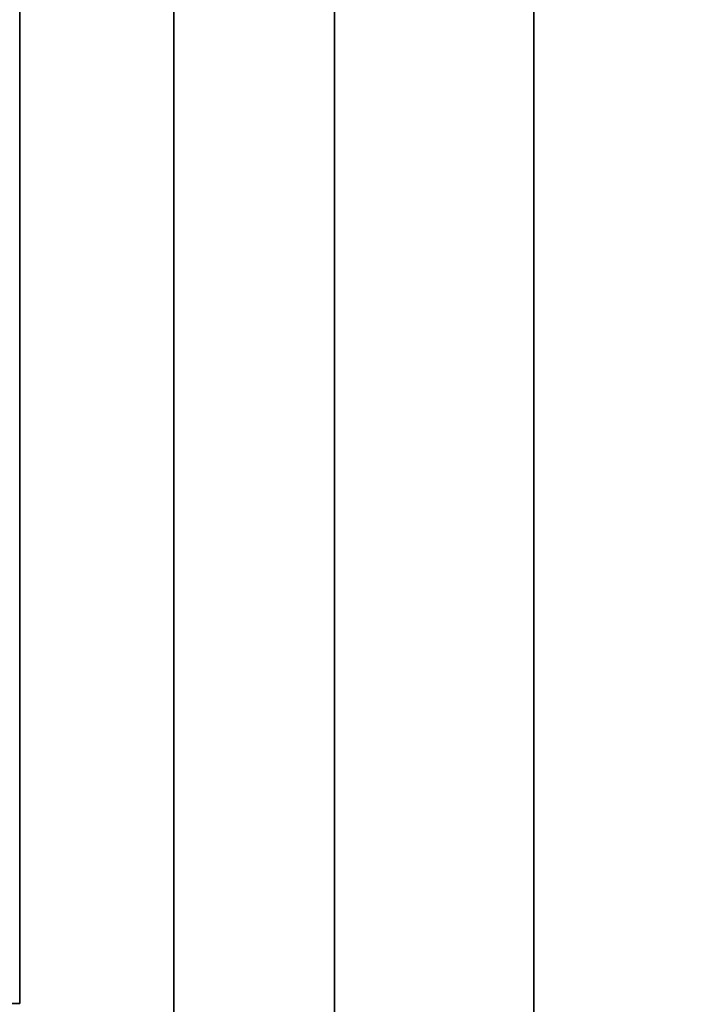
# Model space of a CAD drawing. Extents: x -1299 to -1246.9, y 2743.7 to 2747.9.
# Tile 446 of 656: x -1257.0081 to -1256.9875, y 2747.8413 to 2747.872. Entities that reach past the tile are written whole.
import ezdxf

# ---------------------------------------------------------------- set-up
doc = ezdxf.new("R2010")
doc.units = 0
doc.header["$LTSCALE"] = 150
doc.header["$MEASUREMENT"] = 0
doc.layers.add('3DFACE_BOLT', color=7, linetype='CONTINUOUS')
doc.layers.add('3DFACE_SHAPE', color=7, linetype='CONTINUOUS')

msp = doc.modelspace()

# ---------------------------------------------------------------- linework, layer by layer
at = {"layer": '3DFACE_BOLT', "color": 1}
for points, invisible_edges in [([(-1257.018119, 2747.865136, 0.056417), (-1257.018119, 2747.871824, 0.068), (-1257.008119, 2747.865136, 0.056417)], 14), ([(-1257.008119, 2747.865136, 0.056417), (-1257.018119, 2747.871824, 0.068), (-1257.008119, 2747.871824, 0.068)], 3), ([(-1257.018119, 2747.871824, 0.068), (-1257.018119, 2747.865136, 0.079583), (-1257.008119, 2747.871824, 0.068)], 14), ([(-1257.008119, 2747.871824, 0.068), (-1257.018119, 2747.865136, 0.079583), (-1257.008119, 2747.865136, 0.079583)], 3), ([(-1257.018119, 2747.865136, 0.126417), (-1257.018119, 2747.871824, 0.138), (-1257.008119, 2747.865136, 0.126417)], 14), ([(-1257.008119, 2747.865136, 0.126417), (-1257.018119, 2747.871824, 0.138), (-1257.008119, 2747.871824, 0.138)], 3), ([(-1257.018119, 2747.871824, 0.138), (-1257.018119, 2747.865136, 0.149583), (-1257.008119, 2747.871824, 0.138)], 14), ([(-1257.008119, 2747.871824, 0.138), (-1257.018119, 2747.865136, 0.149583), (-1257.008119, 2747.865136, 0.149583)], 3), ([(-1257.008119, 2747.865136, 0.056417), (-1257.008119, 2747.871824, 0.068), (-1257.008119, 2747.865136, 0.079583)], 12), ([(-1257.008119, 2747.865136, 0.126417), (-1257.008119, 2747.871824, 0.138), (-1257.008119, 2747.865136, 0.149583)], 12), ([(-1257.008119, 2747.866057, 0.065528), (-1257.008119, 2747.866449, 0.068), (-1256.958119, 2747.866057, 0.065528)], 14), ([(-1256.958119, 2747.866057, 0.065528), (-1257.008119, 2747.866449, 0.068), (-1256.958119, 2747.866449, 0.068)], 3), ([(-1257.008119, 2747.866449, 0.068), (-1257.008119, 2747.866057, 0.070472), (-1256.958119, 2747.866449, 0.068)], 14), ([(-1256.958119, 2747.866449, 0.068), (-1257.008119, 2747.866057, 0.070472), (-1256.958119, 2747.866057, 0.070472)], 3), ([(-1257.008119, 2747.866057, 0.070472), (-1257.008119, 2747.866449, 0.068), (-1257.008119, 2747.866057, 0.065528)], 12), ([(-1257.008119, 2747.866057, 0.135528), (-1257.008119, 2747.866449, 0.138), (-1256.958119, 2747.866057, 0.135528)], 14), ([(-1256.958119, 2747.866057, 0.135528), (-1257.008119, 2747.866449, 0.138), (-1256.958119, 2747.866449, 0.138)], 3), ([(-1257.008119, 2747.866449, 0.138), (-1257.008119, 2747.866057, 0.140472), (-1256.958119, 2747.866449, 0.138)], 14), ([(-1256.958119, 2747.866449, 0.138), (-1257.008119, 2747.866057, 0.140472), (-1256.958119, 2747.866057, 0.140472)], 3), ([(-1257.008119, 2747.866057, 0.140472), (-1257.008119, 2747.866449, 0.138), (-1257.008119, 2747.866057, 0.135528)], 12), ([(-1257.008119, 2747.864921, 0.063298), (-1257.008119, 2747.866057, 0.065528), (-1256.958119, 2747.864921, 0.063298)], 14), ([(-1256.958119, 2747.864921, 0.063298), (-1257.008119, 2747.866057, 0.065528), (-1256.958119, 2747.866057, 0.065528)], 3), ([(-1257.008119, 2747.866057, 0.070472), (-1257.008119, 2747.864921, 0.072702), (-1256.958119, 2747.866057, 0.070472)], 14), ([(-1256.958119, 2747.866057, 0.070472), (-1257.008119, 2747.864921, 0.072702), (-1256.958119, 2747.864921, 0.072702)], 3), ([(-1257.008119, 2747.864921, 0.072702), (-1257.008119, 2747.866057, 0.070472), (-1257.008119, 2747.864921, 0.063298)], 14), ([(-1257.008119, 2747.864921, 0.063298), (-1257.008119, 2747.866057, 0.070472), (-1257.008119, 2747.866057, 0.065528)], 3), ([(-1257.008119, 2747.864921, 0.133298), (-1257.008119, 2747.866057, 0.135528), (-1256.958119, 2747.864921, 0.133298)], 14), ([(-1256.958119, 2747.864921, 0.133298), (-1257.008119, 2747.866057, 0.135528), (-1256.958119, 2747.866057, 0.135528)], 3), ([(-1257.008119, 2747.866057, 0.140472), (-1257.008119, 2747.864921, 0.142702), (-1256.958119, 2747.866057, 0.140472)], 14), ([(-1256.958119, 2747.866057, 0.140472), (-1257.008119, 2747.864921, 0.142702), (-1256.958119, 2747.864921, 0.142702)], 3), ([(-1257.008119, 2747.864921, 0.142702), (-1257.008119, 2747.866057, 0.140472), (-1257.008119, 2747.864921, 0.133298)], 14), ([(-1257.008119, 2747.864921, 0.133298), (-1257.008119, 2747.866057, 0.140472), (-1257.008119, 2747.866057, 0.135528)], 3), ([(-1257.018119, 2747.851761, 0.056417), (-1257.018119, 2747.865136, 0.056417), (-1257.008119, 2747.851761, 0.056417)], 14), ([(-1257.008119, 2747.851761, 0.056417), (-1257.018119, 2747.865136, 0.056417), (-1257.008119, 2747.865136, 0.056417)], 3), ([(-1257.018119, 2747.865136, 0.079583), (-1257.018119, 2747.851761, 0.079583), (-1257.008119, 2747.865136, 0.079583)], 14), ([(-1257.008119, 2747.865136, 0.079583), (-1257.018119, 2747.851761, 0.079583), (-1257.008119, 2747.851761, 0.079583)], 3), ([(-1257.018119, 2747.851761, 0.126417), (-1257.018119, 2747.865136, 0.126417), (-1257.008119, 2747.851761, 0.126417)], 14), ([(-1257.008119, 2747.851761, 0.126417), (-1257.018119, 2747.865136, 0.126417), (-1257.008119, 2747.865136, 0.126417)], 3), ([(-1257.018119, 2747.865136, 0.149583), (-1257.018119, 2747.851761, 0.149583), (-1257.008119, 2747.865136, 0.149583)], 14), ([(-1257.008119, 2747.865136, 0.149583), (-1257.018119, 2747.851761, 0.149583), (-1257.008119, 2747.851761, 0.149583)], 3), ([(-1257.008119, 2747.851761, 0.056417), (-1257.008119, 2747.865136, 0.056417), (-1257.008119, 2747.851761, 0.079583)], 14), ([(-1257.008119, 2747.851761, 0.079583), (-1257.008119, 2747.865136, 0.056417), (-1257.008119, 2747.865136, 0.079583)], 3), ([(-1257.008119, 2747.851761, 0.126417), (-1257.008119, 2747.865136, 0.126417), (-1257.008119, 2747.851761, 0.149583)], 14), ([(-1257.008119, 2747.851761, 0.149583), (-1257.008119, 2747.865136, 0.126417), (-1257.008119, 2747.865136, 0.149583)], 3), ([(-1257.008119, 2747.863151, 0.061528), (-1257.008119, 2747.864921, 0.063298), (-1256.958119, 2747.863151, 0.061528)], 14), ([(-1256.958119, 2747.863151, 0.061528), (-1257.008119, 2747.864921, 0.063298), (-1256.958119, 2747.864921, 0.063298)], 3), ([(-1257.008119, 2747.864921, 0.072702), (-1257.008119, 2747.863151, 0.074472), (-1256.958119, 2747.864921, 0.072702)], 14), ([(-1256.958119, 2747.864921, 0.072702), (-1257.008119, 2747.863151, 0.074472), (-1256.958119, 2747.863151, 0.074472)], 3), ([(-1257.008119, 2747.863151, 0.074472), (-1257.008119, 2747.864921, 0.072702), (-1257.008119, 2747.863151, 0.061528)], 14), ([(-1257.008119, 2747.863151, 0.061528), (-1257.008119, 2747.864921, 0.072702), (-1257.008119, 2747.864921, 0.063298)], 3), ([(-1257.008119, 2747.863151, 0.131528), (-1257.008119, 2747.864921, 0.133298), (-1256.958119, 2747.863151, 0.131528)], 14), ([(-1256.958119, 2747.863151, 0.131528), (-1257.008119, 2747.864921, 0.133298), (-1256.958119, 2747.864921, 0.133298)], 3), ([(-1257.008119, 2747.864921, 0.142702), (-1257.008119, 2747.863151, 0.144472), (-1256.958119, 2747.864921, 0.142702)], 14), ([(-1256.958119, 2747.864921, 0.142702), (-1257.008119, 2747.863151, 0.144472), (-1256.958119, 2747.863151, 0.144472)], 3), ([(-1257.008119, 2747.863151, 0.144472), (-1257.008119, 2747.864921, 0.142702), (-1257.008119, 2747.863151, 0.131528)], 14), ([(-1257.008119, 2747.863151, 0.131528), (-1257.008119, 2747.864921, 0.142702), (-1257.008119, 2747.864921, 0.133298)], 3), ([(-1257.008119, 2747.860921, 0.060392), (-1257.008119, 2747.863151, 0.061528), (-1256.958119, 2747.860921, 0.060392)], 14), ([(-1256.958119, 2747.860921, 0.060392), (-1257.008119, 2747.863151, 0.061528), (-1256.958119, 2747.863151, 0.061528)], 3), ([(-1257.008119, 2747.863151, 0.074472), (-1257.008119, 2747.860921, 0.075608), (-1256.958119, 2747.863151, 0.074472)], 14), ([(-1256.958119, 2747.863151, 0.074472), (-1257.008119, 2747.860921, 0.075608), (-1256.958119, 2747.860921, 0.075608)], 3), ([(-1257.008119, 2747.860921, 0.075608), (-1257.008119, 2747.863151, 0.074472), (-1257.008119, 2747.860921, 0.060392)], 14), ([(-1257.008119, 2747.860921, 0.060392), (-1257.008119, 2747.863151, 0.074472), (-1257.008119, 2747.863151, 0.061528)], 3), ([(-1257.008119, 2747.860921, 0.130392), (-1257.008119, 2747.863151, 0.131528), (-1256.958119, 2747.860921, 0.130392)], 14), ([(-1256.958119, 2747.860921, 0.130392), (-1257.008119, 2747.863151, 0.131528), (-1256.958119, 2747.863151, 0.131528)], 3), ([(-1257.008119, 2747.863151, 0.144472), (-1257.008119, 2747.860921, 0.145608), (-1256.958119, 2747.863151, 0.144472)], 14), ([(-1256.958119, 2747.863151, 0.144472), (-1257.008119, 2747.860921, 0.145608), (-1256.958119, 2747.860921, 0.145608)], 3), ([(-1257.008119, 2747.860921, 0.145608), (-1257.008119, 2747.863151, 0.144472), (-1257.008119, 2747.860921, 0.130392)], 14), ([(-1257.008119, 2747.860921, 0.130392), (-1257.008119, 2747.863151, 0.144472), (-1257.008119, 2747.863151, 0.131528)], 3), ([(-1257.008119, 2747.858449, 0.06), (-1257.008119, 2747.860921, 0.060392), (-1256.958119, 2747.858449, 0.06)], 14), ([(-1256.958119, 2747.858449, 0.06), (-1257.008119, 2747.860921, 0.060392), (-1256.958119, 2747.860921, 0.060392)], 3), ([(-1257.008119, 2747.860921, 0.075608), (-1257.008119, 2747.858449, 0.076), (-1256.958119, 2747.860921, 0.075608)], 14), ([(-1256.958119, 2747.860921, 0.075608), (-1257.008119, 2747.858449, 0.076), (-1256.958119, 2747.858449, 0.076)], 3), ([(-1257.008119, 2747.858449, 0.076), (-1257.008119, 2747.860921, 0.075608), (-1257.008119, 2747.858449, 0.06)], 14), ([(-1257.008119, 2747.858449, 0.06), (-1257.008119, 2747.860921, 0.075608), (-1257.008119, 2747.860921, 0.060392)], 3), ([(-1257.008119, 2747.858449, 0.13), (-1257.008119, 2747.860921, 0.130392), (-1256.958119, 2747.858449, 0.13)], 14), ([(-1256.958119, 2747.858449, 0.13), (-1257.008119, 2747.860921, 0.130392), (-1256.958119, 2747.860921, 0.130392)], 3), ([(-1257.008119, 2747.860921, 0.145608), (-1257.008119, 2747.858449, 0.146), (-1256.958119, 2747.860921, 0.145608)], 14), ([(-1256.958119, 2747.860921, 0.145608), (-1257.008119, 2747.858449, 0.146), (-1256.958119, 2747.858449, 0.146)], 3), ([(-1257.008119, 2747.858449, 0.146), (-1257.008119, 2747.860921, 0.145608), (-1257.008119, 2747.858449, 0.13)], 14), ([(-1257.008119, 2747.858449, 0.13), (-1257.008119, 2747.860921, 0.145608), (-1257.008119, 2747.860921, 0.130392)], 3), ([(-1257.008119, 2747.855976, 0.060392), (-1257.008119, 2747.858449, 0.06), (-1256.958119, 2747.855976, 0.060392)], 14), ([(-1256.958119, 2747.855976, 0.060392), (-1257.008119, 2747.858449, 0.06), (-1256.958119, 2747.858449, 0.06)], 3), ([(-1257.008119, 2747.858449, 0.076), (-1257.008119, 2747.855976, 0.075608), (-1256.958119, 2747.858449, 0.076)], 14), ([(-1256.958119, 2747.858449, 0.076), (-1257.008119, 2747.855976, 0.075608), (-1256.958119, 2747.855976, 0.075608)], 3), ([(-1257.008119, 2747.855976, 0.075608), (-1257.008119, 2747.858449, 0.076), (-1257.008119, 2747.855976, 0.060392)], 14), ([(-1257.008119, 2747.855976, 0.060392), (-1257.008119, 2747.858449, 0.076), (-1257.008119, 2747.858449, 0.06)], 3), ([(-1257.008119, 2747.855976, 0.130392), (-1257.008119, 2747.858449, 0.13), (-1256.958119, 2747.855976, 0.130392)], 14), ([(-1256.958119, 2747.855976, 0.130392), (-1257.008119, 2747.858449, 0.13), (-1256.958119, 2747.858449, 0.13)], 3), ([(-1257.008119, 2747.858449, 0.146), (-1257.008119, 2747.855976, 0.145608), (-1256.958119, 2747.858449, 0.146)], 14), ([(-1256.958119, 2747.858449, 0.146), (-1257.008119, 2747.855976, 0.145608), (-1256.958119, 2747.855976, 0.145608)], 3), ([(-1257.008119, 2747.855976, 0.145608), (-1257.008119, 2747.858449, 0.146), (-1257.008119, 2747.855976, 0.130392)], 14), ([(-1257.008119, 2747.855976, 0.130392), (-1257.008119, 2747.858449, 0.146), (-1257.008119, 2747.858449, 0.13)], 3), ([(-1257.008119, 2747.853746, 0.061528), (-1257.008119, 2747.855976, 0.060392), (-1256.958119, 2747.853746, 0.061528)], 14), ([(-1256.958119, 2747.853746, 0.061528), (-1257.008119, 2747.855976, 0.060392), (-1256.958119, 2747.855976, 0.060392)], 3), ([(-1257.008119, 2747.855976, 0.075608), (-1257.008119, 2747.853746, 0.074472), (-1256.958119, 2747.855976, 0.075608)], 14), ([(-1256.958119, 2747.855976, 0.075608), (-1257.008119, 2747.853746, 0.074472), (-1256.958119, 2747.853746, 0.074472)], 3), ([(-1257.008119, 2747.853746, 0.074472), (-1257.008119, 2747.855976, 0.075608), (-1257.008119, 2747.853746, 0.061528)], 14), ([(-1257.008119, 2747.853746, 0.061528), (-1257.008119, 2747.855976, 0.075608), (-1257.008119, 2747.855976, 0.060392)], 3), ([(-1257.008119, 2747.853746, 0.131528), (-1257.008119, 2747.855976, 0.130392), (-1256.958119, 2747.853746, 0.131528)], 14), ([(-1256.958119, 2747.853746, 0.131528), (-1257.008119, 2747.855976, 0.130392), (-1256.958119, 2747.855976, 0.130392)], 3), ([(-1257.008119, 2747.855976, 0.145608), (-1257.008119, 2747.853746, 0.144472), (-1256.958119, 2747.855976, 0.145608)], 14), ([(-1256.958119, 2747.855976, 0.145608), (-1257.008119, 2747.853746, 0.144472), (-1256.958119, 2747.853746, 0.144472)], 3), ([(-1257.008119, 2747.853746, 0.144472), (-1257.008119, 2747.855976, 0.145608), (-1257.008119, 2747.853746, 0.131528)], 14), ([(-1257.008119, 2747.853746, 0.131528), (-1257.008119, 2747.855976, 0.145608), (-1257.008119, 2747.855976, 0.130392)], 3), ([(-1257.008119, 2747.851976, 0.063298), (-1257.008119, 2747.853746, 0.061528), (-1256.958119, 2747.851976, 0.063298)], 14), ([(-1256.958119, 2747.851976, 0.063298), (-1257.008119, 2747.853746, 0.061528), (-1256.958119, 2747.853746, 0.061528)], 3), ([(-1257.008119, 2747.853746, 0.074472), (-1257.008119, 2747.851976, 0.072702), (-1256.958119, 2747.853746, 0.074472)], 14), ([(-1256.958119, 2747.853746, 0.074472), (-1257.008119, 2747.851976, 0.072702), (-1256.958119, 2747.851976, 0.072702)], 3), ([(-1257.008119, 2747.851976, 0.072702), (-1257.008119, 2747.853746, 0.074472), (-1257.008119, 2747.851976, 0.063298)], 14), ([(-1257.008119, 2747.851976, 0.063298), (-1257.008119, 2747.853746, 0.074472), (-1257.008119, 2747.853746, 0.061528)], 3), ([(-1257.008119, 2747.851976, 0.133298), (-1257.008119, 2747.853746, 0.131528), (-1256.958119, 2747.851976, 0.133298)], 14), ([(-1256.958119, 2747.851976, 0.133298), (-1257.008119, 2747.853746, 0.131528), (-1256.958119, 2747.853746, 0.131528)], 3), ([(-1257.008119, 2747.853746, 0.144472), (-1257.008119, 2747.851976, 0.142702), (-1256.958119, 2747.853746, 0.144472)], 14), ([(-1256.958119, 2747.853746, 0.144472), (-1257.008119, 2747.851976, 0.142702), (-1256.958119, 2747.851976, 0.142702)], 3), ([(-1257.008119, 2747.851976, 0.142702), (-1257.008119, 2747.853746, 0.144472), (-1257.008119, 2747.851976, 0.133298)], 14), ([(-1257.008119, 2747.851976, 0.133298), (-1257.008119, 2747.853746, 0.144472), (-1257.008119, 2747.853746, 0.131528)], 3), ([(-1257.008119, 2747.85084, 0.065528), (-1257.008119, 2747.851976, 0.063298), (-1256.958119, 2747.85084, 0.065528)], 14), ([(-1256.958119, 2747.85084, 0.065528), (-1257.008119, 2747.851976, 0.063298), (-1256.958119, 2747.851976, 0.063298)], 3), ([(-1257.008119, 2747.851976, 0.072702), (-1257.008119, 2747.85084, 0.070472), (-1256.958119, 2747.851976, 0.072702)], 14), ([(-1256.958119, 2747.851976, 0.072702), (-1257.008119, 2747.85084, 0.070472), (-1256.958119, 2747.85084, 0.070472)], 3), ([(-1257.008119, 2747.85084, 0.070472), (-1257.008119, 2747.851976, 0.072702), (-1257.008119, 2747.85084, 0.065528)], 14), ([(-1257.008119, 2747.85084, 0.065528), (-1257.008119, 2747.851976, 0.072702), (-1257.008119, 2747.851976, 0.063298)], 3), ([(-1257.008119, 2747.85084, 0.135528), (-1257.008119, 2747.851976, 0.133298), (-1256.958119, 2747.85084, 0.135528)], 14), ([(-1256.958119, 2747.85084, 0.135528), (-1257.008119, 2747.851976, 0.133298), (-1256.958119, 2747.851976, 0.133298)], 3), ([(-1257.008119, 2747.851976, 0.142702), (-1257.008119, 2747.85084, 0.140472), (-1256.958119, 2747.851976, 0.142702)], 14), ([(-1256.958119, 2747.851976, 0.142702), (-1257.008119, 2747.85084, 0.140472), (-1256.958119, 2747.85084, 0.140472)], 3), ([(-1257.008119, 2747.85084, 0.140472), (-1257.008119, 2747.851976, 0.142702), (-1257.008119, 2747.85084, 0.135528)], 14), ([(-1257.008119, 2747.85084, 0.135528), (-1257.008119, 2747.851976, 0.142702), (-1257.008119, 2747.851976, 0.133298)], 3), ([(-1257.008119, 2747.845074, 0.068), (-1257.018119, 2747.851761, 0.056417), (-1257.008119, 2747.851761, 0.056417)], 3), ([(-1257.018119, 2747.851761, 0.079583), (-1257.018119, 2747.845074, 0.068), (-1257.008119, 2747.851761, 0.079583)], 14), ([(-1257.008119, 2747.851761, 0.079583), (-1257.018119, 2747.845074, 0.068), (-1257.008119, 2747.845074, 0.068)], 3), ([(-1257.008119, 2747.845074, 0.138), (-1257.018119, 2747.851761, 0.126417), (-1257.008119, 2747.851761, 0.126417)], 3), ([(-1257.018119, 2747.851761, 0.149583), (-1257.018119, 2747.845074, 0.138), (-1257.008119, 2747.851761, 0.149583)], 14), ([(-1257.008119, 2747.851761, 0.149583), (-1257.018119, 2747.845074, 0.138), (-1257.008119, 2747.845074, 0.138)], 3), ([(-1257.008119, 2747.845074, 0.068), (-1257.008119, 2747.851761, 0.056417), (-1257.008119, 2747.851761, 0.079583)], 2), ([(-1257.008119, 2747.845074, 0.138), (-1257.008119, 2747.851761, 0.126417), (-1257.008119, 2747.851761, 0.149583)], 2), ([(-1257.008119, 2747.850449, 0.068), (-1257.008119, 2747.85084, 0.065528), (-1256.958119, 2747.850449, 0.068)], 14), ([(-1256.958119, 2747.850449, 0.068), (-1257.008119, 2747.85084, 0.065528), (-1256.958119, 2747.85084, 0.065528)], 3), ([(-1257.008119, 2747.85084, 0.070472), (-1257.008119, 2747.850449, 0.068), (-1256.958119, 2747.85084, 0.070472)], 14), ([(-1256.958119, 2747.85084, 0.070472), (-1257.008119, 2747.850449, 0.068), (-1256.958119, 2747.850449, 0.068)], 3), ([(-1257.008119, 2747.850449, 0.068), (-1257.008119, 2747.85084, 0.070472), (-1257.008119, 2747.85084, 0.065528)], 2), ([(-1257.008119, 2747.850449, 0.138), (-1257.008119, 2747.85084, 0.135528), (-1256.958119, 2747.850449, 0.138)], 14), ([(-1256.958119, 2747.850449, 0.138), (-1257.008119, 2747.85084, 0.135528), (-1256.958119, 2747.85084, 0.135528)], 3), ([(-1257.008119, 2747.85084, 0.140472), (-1257.008119, 2747.850449, 0.138), (-1256.958119, 2747.85084, 0.140472)], 14), ([(-1256.958119, 2747.85084, 0.140472), (-1257.008119, 2747.850449, 0.138), (-1256.958119, 2747.850449, 0.138)], 3), ([(-1257.008119, 2747.850449, 0.138), (-1257.008119, 2747.85084, 0.140472), (-1257.008119, 2747.85084, 0.135528)], 2)]:
    msp.add_3dface(points, dxfattribs=dict(at, invisible_edges=invisible_edges))
at = {"layer": '3DFACE_SHAPE', "color": 13}
for points, invisible_edges in [([(-1257.008119, 2747.858449, 0.033), (-1257.008119, 2747.864459, 0.06199), (-1257.008119, 2747.887549, 0.033)], 15), ([(-1257.008119, 2747.864459, 0.06199), (-1257.008119, 2747.866949, 0.068), (-1257.008119, 2747.887549, 0.033)], 14), ([(-1257.008119, 2747.887549, 0.033), (-1257.008119, 2747.866949, 0.068), (-1257.008119, 2747.864459, 0.07401)], 13), ([(-1257.008119, 2747.864459, 0.07401), (-1257.008119, 2747.866949, 0.138), (-1257.008119, 2747.887549, 0.033)], 15), ([(-1257.008119, 2747.866949, 0.138), (-1257.008119, 2747.887549, 0.173), (-1257.008119, 2747.887549, 0.033)], 13), ([(-1257.008119, 2747.866949, 0.138), (-1257.008119, 2747.864459, 0.14401), (-1257.008119, 2747.887549, 0.173)], 14), ([(-1257.008119, 2747.887549, 0.173), (-1257.008119, 2747.864459, 0.14401), (-1257.008119, 2747.841349, 0.173)], 3), ([(-1257.003319, 2747.836549, 0.033), (-1257.008119, 2747.858449, 0.033), (-1257.003319, 2747.887549, 0.033)], 3), ([(-1257.008119, 2747.858449, 0.033), (-1257.008119, 2747.887549, 0.033), (-1257.003319, 2747.887549, 0.033)], 12), ([(-1257.008119, 2747.887549, 0.173), (-1257.008119, 2747.841349, 0.173), (-1257.003319, 2747.887549, 0.173)], 2), ([(-1257.003319, 2747.887549, 0.173), (-1257.008119, 2747.841349, 0.173), (-1257.003319, 2747.836549, 0.173)], 3), ([(-1257.003319, 2747.866949, 0.068), (-1257.003319, 2747.864459, 0.06199), (-1257.003319, 2747.887549, 0.068)], 14), ([(-1257.003319, 2747.864459, 0.06199), (-1257.003319, 2747.858449, 0.0595), (-1257.003319, 2747.887549, 0.068)], 14), ([(-1257.003319, 2747.887549, 0.068), (-1257.003319, 2747.858449, 0.0595), (-1257.003319, 2747.887549, 0.033)], 15), ([(-1257.003319, 2747.858449, 0.0595), (-1257.003319, 2747.852438, 0.06199), (-1257.003319, 2747.887549, 0.033)], 14), ([(-1257.003319, 2747.887549, 0.033), (-1257.003319, 2747.852438, 0.06199), (-1257.003319, 2747.836549, 0.033)], 3), ([(-1257.003319, 2747.836549, 0.173), (-1257.003319, 2747.864459, 0.14401), (-1257.003319, 2747.887549, 0.173)], 3), ([(-1257.003319, 2747.864459, 0.14401), (-1257.003319, 2747.887549, 0.138), (-1257.003319, 2747.887549, 0.173)], 13), ([(-1257.003319, 2747.864459, 0.14401), (-1257.003319, 2747.866949, 0.138), (-1257.003319, 2747.887549, 0.138)], 14), ([(-1257.003319, 2747.866949, 0.068), (-1257.003319, 2747.887549, 0.068), (-1257.003319, 2747.864459, 0.13199)], 15), ([(-1257.003319, 2747.864459, 0.13199), (-1257.003319, 2747.887549, 0.068), (-1257.003319, 2747.866949, 0.138)], 3), ([(-1257.003319, 2747.887549, 0.068), (-1257.003319, 2747.887549, 0.138), (-1257.003319, 2747.866949, 0.138)], 14), ([(-1257.046219, 2747.884449, 0.206), (-1257.046219, 2746.946449, 0.206), (-1256.944219, 2747.884449, 0.206)], 2), ([(-1257.046219, 2746.946449, 0.206), (-1256.944219, 2746.946449, 0.206), (-1256.944219, 2747.884449, 0.206)], 12), ([(-1256.998319, 2747.884449, 0.198), (-1256.998319, 2746.946449, 0.198), (-1257.046219, 2747.884449, 0.198)], 2), ([(-1256.998319, 2746.946449, 0.198), (-1257.046219, 2746.946449, 0.198), (-1257.046219, 2747.884449, 0.198)], 12), ([(-1257.046219, 2747.884449, 0.008), (-1257.046219, 2746.946449, 0.008), (-1256.998319, 2747.884449, 0.008)], 2), ([(-1257.046219, 2746.946449, 0.008), (-1256.998319, 2746.946449, 0.008), (-1256.998319, 2747.884449, 0.008)], 12), ([(-1256.944219, 2747.884449), (-1256.944219, 2746.946449), (-1257.046219, 2747.884449)], 2), ([(-1256.944219, 2746.946449), (-1257.046219, 2746.946449), (-1257.046219, 2747.884449)], 12), ([(-1256.998319, 2747.866949, 0.138), (-1256.998319, 2747.864459, 0.14401), (-1256.998319, 2747.884449, 0.138)], 14), ([(-1256.998319, 2747.884449, 0.138), (-1256.998319, 2747.864459, 0.14401), (-1256.998319, 2747.884449, 0.198)], 15), ([(-1256.998319, 2747.864459, 0.14401), (-1256.998319, 2747.858449, 0.1465), (-1256.998319, 2747.884449, 0.198)], 14), ([(-1256.998319, 2747.884449, 0.198), (-1256.998319, 2747.858449, 0.1465), (-1256.998319, 2747.808449, 0.1465)], 15), ([(-1256.998319, 2746.966449, 0.1465), (-1256.998319, 2747.884449, 0.198), (-1256.998319, 2747.808449, 0.1465)], 15), ([(-1256.998319, 2747.884449, 0.198), (-1256.998319, 2746.966449, 0.1465), (-1256.998319, 2746.946449, 0.198)], 3), ([(-1256.998319, 2747.808449, 0.0595), (-1256.998319, 2747.884449, 0.008), (-1256.998319, 2746.946449, 0.008)], 13), ([(-1256.998319, 2747.858449, 0.0595), (-1256.998319, 2747.884449, 0.008), (-1256.998319, 2747.808449, 0.0595)], 15), ([(-1256.998319, 2747.858449, 0.0595), (-1256.998319, 2747.864459, 0.06199), (-1256.998319, 2747.884449, 0.008)], 14), ([(-1256.998319, 2747.884449, 0.008), (-1256.998319, 2747.864459, 0.06199), (-1256.998319, 2747.884449, 0.068)], 3), ([(-1256.998319, 2747.864459, 0.06199), (-1256.998319, 2747.866949, 0.068), (-1256.998319, 2747.884449, 0.068)], 14), ([(-1256.998319, 2747.866949, 0.138), (-1256.998319, 2747.884449, 0.138), (-1256.998319, 2747.864459, 0.07401)], 15), ([(-1256.998319, 2747.864459, 0.07401), (-1256.998319, 2747.884449, 0.138), (-1256.998319, 2747.866949, 0.068)], 3), ([(-1256.998319, 2747.884449, 0.138), (-1256.998319, 2747.884449, 0.068), (-1256.998319, 2747.866949, 0.068)], 14), ([(-1256.992119, 2747.858449, 0.198), (-1256.992119, 2747.864459, 0.14401), (-1256.992119, 2747.884449, 0.198)], 15), ([(-1256.992119, 2747.864459, 0.14401), (-1256.992119, 2747.866949, 0.138), (-1256.992119, 2747.884449, 0.198)], 14), ([(-1256.992119, 2747.884449, 0.198), (-1256.992119, 2747.866949, 0.138), (-1256.992119, 2747.884449, 0.008)], 3), ([(-1256.992119, 2747.866949, 0.138), (-1256.992119, 2747.864459, 0.13199), (-1256.992119, 2747.884449, 0.008)], 14), ([(-1256.992119, 2747.866949, 0.068), (-1256.992119, 2747.884449, 0.008), (-1256.992119, 2747.864459, 0.13199)], 15), ([(-1256.992119, 2747.866949, 0.068), (-1256.992119, 2747.864459, 0.06199), (-1256.992119, 2747.884449, 0.008)], 14), ([(-1256.992119, 2747.864459, 0.06199), (-1256.992119, 2747.858449, 0.0595), (-1256.992119, 2747.884449, 0.008)], 14), ([(-1256.992119, 2747.808449, 0.0595), (-1256.992119, 2747.884449, 0.008), (-1256.992119, 2747.858449, 0.0595)], 15), ([(-1256.992119, 2747.808449, 0.0595), (-1256.992119, 2746.966449, 0.0595), (-1256.992119, 2747.884449, 0.008)], 15), ([(-1256.992119, 2746.966449, 0.0595), (-1256.992119, 2746.946449, 0.008), (-1256.992119, 2747.884449, 0.008)], 13), ([(-1256.992119, 2747.884449, 0.008), (-1256.992119, 2746.946449, 0.008), (-1256.944219, 2747.884449, 0.008)], 2), ([(-1256.992119, 2746.946449, 0.008), (-1256.944219, 2746.946449, 0.008), (-1256.944219, 2747.884449, 0.008)], 12), ([(-1256.992119, 2747.884449, 0.198), (-1256.944219, 2747.884449, 0.198), (-1256.992119, 2747.858449, 0.198)], 2), ([(-1256.944219, 2747.884449, 0.198), (-1256.944219, 2746.946449, 0.198), (-1256.992119, 2747.858449, 0.198)], 14), ([(-1257.008119, 2747.864459, 0.13199), (-1257.008119, 2747.866949, 0.138), (-1257.008119, 2747.864459, 0.07401)], 14), ([(-1257.008119, 2747.864459, 0.06199), (-1257.003319, 2747.864459, 0.06199), (-1257.008119, 2747.866949, 0.068)], 3), ([(-1257.003319, 2747.864459, 0.06199), (-1257.003319, 2747.866949, 0.068), (-1257.008119, 2747.866949, 0.068)], 14), ([(-1257.008119, 2747.866949, 0.068), (-1257.003319, 2747.866949, 0.068), (-1257.008119, 2747.864459, 0.07401)], 3), ([(-1257.003319, 2747.866949, 0.068), (-1257.003319, 2747.864459, 0.07401), (-1257.008119, 2747.864459, 0.07401)], 14), ([(-1257.008119, 2747.864459, 0.13199), (-1257.003319, 2747.864459, 0.13199), (-1257.008119, 2747.866949, 0.138)], 3), ([(-1257.003319, 2747.864459, 0.13199), (-1257.003319, 2747.866949, 0.138), (-1257.008119, 2747.866949, 0.138)], 14), ([(-1257.008119, 2747.866949, 0.138), (-1257.003319, 2747.866949, 0.138), (-1257.008119, 2747.864459, 0.14401)], 3), ([(-1257.003319, 2747.866949, 0.138), (-1257.003319, 2747.864459, 0.14401), (-1257.008119, 2747.864459, 0.14401)], 14), ([(-1257.003319, 2747.864459, 0.07401), (-1257.003319, 2747.866949, 0.068), (-1257.003319, 2747.864459, 0.13199)], 14), ([(-1256.998319, 2747.866949, 0.068), (-1256.992119, 2747.866949, 0.068), (-1256.998319, 2747.864459, 0.07401)], 3), ([(-1256.992119, 2747.866949, 0.068), (-1256.992119, 2747.864459, 0.07401), (-1256.998319, 2747.864459, 0.07401)], 14), ([(-1256.998319, 2747.864459, 0.06199), (-1256.992119, 2747.864459, 0.06199), (-1256.998319, 2747.866949, 0.068)], 3), ([(-1256.992119, 2747.864459, 0.06199), (-1256.992119, 2747.866949, 0.068), (-1256.998319, 2747.866949, 0.068)], 14), ([(-1256.998319, 2747.866949, 0.138), (-1256.992119, 2747.866949, 0.138), (-1256.998319, 2747.864459, 0.14401)], 3), ([(-1256.992119, 2747.866949, 0.138), (-1256.992119, 2747.864459, 0.14401), (-1256.998319, 2747.864459, 0.14401)], 14), ([(-1256.998319, 2747.864459, 0.13199), (-1256.992119, 2747.864459, 0.13199), (-1256.998319, 2747.866949, 0.138)], 3), ([(-1256.992119, 2747.864459, 0.13199), (-1256.992119, 2747.866949, 0.138), (-1256.998319, 2747.866949, 0.138)], 14), ([(-1256.998319, 2747.864459, 0.13199), (-1256.998319, 2747.866949, 0.138), (-1256.998319, 2747.864459, 0.07401)], 14), ([(-1256.992119, 2747.864459, 0.07401), (-1256.992119, 2747.866949, 0.068), (-1256.992119, 2747.858449, 0.1295)], 14), ([(-1256.992119, 2747.858449, 0.1295), (-1256.992119, 2747.866949, 0.068), (-1256.992119, 2747.864459, 0.13199)], 15), ([(-1257.008119, 2747.858449, 0.0595), (-1257.008119, 2747.864459, 0.06199), (-1257.008119, 2747.858449, 0.033)], 14), ([(-1257.008119, 2747.864459, 0.14401), (-1257.008119, 2747.858449, 0.1465), (-1257.008119, 2747.841349, 0.173)], 14), ([(-1257.008119, 2747.858449, 0.1295), (-1257.008119, 2747.864459, 0.13199), (-1257.008119, 2747.858449, 0.0765)], 14), ([(-1257.008119, 2747.858449, 0.0765), (-1257.008119, 2747.864459, 0.13199), (-1257.008119, 2747.864459, 0.07401)], 3), ([(-1257.008119, 2747.864459, 0.07401), (-1257.003319, 2747.864459, 0.07401), (-1257.008119, 2747.858449, 0.0765)], 3), ([(-1257.003319, 2747.864459, 0.07401), (-1257.003319, 2747.858449, 0.0765), (-1257.008119, 2747.858449, 0.0765)], 14), ([(-1257.008119, 2747.858449, 0.0595), (-1257.003319, 2747.858449, 0.0595), (-1257.008119, 2747.864459, 0.06199)], 3), ([(-1257.003319, 2747.858449, 0.0595), (-1257.003319, 2747.864459, 0.06199), (-1257.008119, 2747.864459, 0.06199)], 14), ([(-1257.008119, 2747.864459, 0.14401), (-1257.003319, 2747.864459, 0.14401), (-1257.008119, 2747.858449, 0.1465)], 3), ([(-1257.003319, 2747.864459, 0.14401), (-1257.003319, 2747.858449, 0.1465), (-1257.008119, 2747.858449, 0.1465)], 14), ([(-1257.008119, 2747.858449, 0.1295), (-1257.003319, 2747.858449, 0.1295), (-1257.008119, 2747.864459, 0.13199)], 3), ([(-1257.003319, 2747.858449, 0.1295), (-1257.003319, 2747.864459, 0.13199), (-1257.008119, 2747.864459, 0.13199)], 14), ([(-1257.003319, 2747.858449, 0.1465), (-1257.003319, 2747.864459, 0.14401), (-1257.003319, 2747.836549, 0.173)], 14), ([(-1257.003319, 2747.864459, 0.13199), (-1257.003319, 2747.858449, 0.1295), (-1257.003319, 2747.864459, 0.07401)], 14), ([(-1257.003319, 2747.858449, 0.1295), (-1257.003319, 2747.858449, 0.0765), (-1257.003319, 2747.864459, 0.07401)], 13), ([(-1256.998319, 2747.864459, 0.07401), (-1256.992119, 2747.864459, 0.07401), (-1256.998319, 2747.858449, 0.0765)], 3), ([(-1256.992119, 2747.864459, 0.07401), (-1256.992119, 2747.858449, 0.0765), (-1256.998319, 2747.858449, 0.0765)], 14), ([(-1256.998319, 2747.858449, 0.0595), (-1256.992119, 2747.858449, 0.0595), (-1256.998319, 2747.864459, 0.06199)], 3), ([(-1256.992119, 2747.858449, 0.0595), (-1256.992119, 2747.864459, 0.06199), (-1256.998319, 2747.864459, 0.06199)], 14), ([(-1256.998319, 2747.864459, 0.14401), (-1256.992119, 2747.864459, 0.14401), (-1256.998319, 2747.858449, 0.1465)], 3), ([(-1256.992119, 2747.864459, 0.14401), (-1256.992119, 2747.858449, 0.1465), (-1256.998319, 2747.858449, 0.1465)], 14), ([(-1256.998319, 2747.858449, 0.1295), (-1256.992119, 2747.858449, 0.1295), (-1256.998319, 2747.864459, 0.13199)], 3), ([(-1256.992119, 2747.858449, 0.1295), (-1256.992119, 2747.864459, 0.13199), (-1256.998319, 2747.864459, 0.13199)], 14), ([(-1256.998319, 2747.864459, 0.07401), (-1256.998319, 2747.858449, 0.0765), (-1256.998319, 2747.864459, 0.13199)], 14), ([(-1256.998319, 2747.858449, 0.0765), (-1256.998319, 2747.858449, 0.1295), (-1256.998319, 2747.864459, 0.13199)], 13), ([(-1256.992119, 2747.858449, 0.1465), (-1256.992119, 2747.864459, 0.14401), (-1256.992119, 2747.858449, 0.198)], 14), ([(-1256.992119, 2747.858449, 0.0765), (-1256.992119, 2747.864459, 0.07401), (-1256.992119, 2747.858449, 0.1295)], 14), ([(-1257.008119, 2747.841349, 0.173), (-1257.008119, 2747.858449, 0.1465), (-1257.008119, 2747.852438, 0.14401)], 13), ([(-1257.008119, 2747.841349, 0.033), (-1257.008119, 2747.852438, 0.06199), (-1257.008119, 2747.858449, 0.033)], 3), ([(-1257.008119, 2747.852438, 0.06199), (-1257.008119, 2747.858449, 0.0595), (-1257.008119, 2747.858449, 0.033)], 14), ([(-1257.008119, 2747.852438, 0.13199), (-1257.008119, 2747.858449, 0.1295), (-1257.008119, 2747.852438, 0.07401)], 14), ([(-1257.008119, 2747.852438, 0.07401), (-1257.008119, 2747.858449, 0.1295), (-1257.008119, 2747.858449, 0.0765)], 3), ([(-1257.008119, 2747.858449, 0.0765), (-1257.003319, 2747.858449, 0.0765), (-1257.008119, 2747.852438, 0.07401)], 3), ([(-1257.003319, 2747.858449, 0.0765), (-1257.003319, 2747.852438, 0.07401), (-1257.008119, 2747.852438, 0.07401)], 14), ([(-1257.008119, 2747.852438, 0.06199), (-1257.003319, 2747.852438, 0.06199), (-1257.008119, 2747.858449, 0.0595)], 3), ([(-1257.003319, 2747.852438, 0.06199), (-1257.003319, 2747.858449, 0.0595), (-1257.008119, 2747.858449, 0.0595)], 14), ([(-1257.008119, 2747.858449, 0.1465), (-1257.003319, 2747.858449, 0.1465), (-1257.008119, 2747.852438, 0.14401)], 3), ([(-1257.003319, 2747.858449, 0.1465), (-1257.003319, 2747.852438, 0.14401), (-1257.008119, 2747.852438, 0.14401)], 14), ([(-1257.008119, 2747.852438, 0.13199), (-1257.003319, 2747.852438, 0.13199), (-1257.008119, 2747.858449, 0.1295)], 3), ([(-1257.003319, 2747.852438, 0.13199), (-1257.003319, 2747.858449, 0.1295), (-1257.008119, 2747.858449, 0.1295)], 14), ([(-1257.008119, 2747.841349, 0.033), (-1257.008119, 2747.858449, 0.033), (-1257.003319, 2747.836549, 0.033)], 14), ([(-1257.003319, 2747.852438, 0.07401), (-1257.003319, 2747.858449, 0.0765), (-1257.003319, 2747.852438, 0.13199)], 14), ([(-1257.003319, 2747.858449, 0.0765), (-1257.003319, 2747.858449, 0.1295), (-1257.003319, 2747.852438, 0.13199)], 13), ([(-1257.003319, 2747.852438, 0.14401), (-1257.003319, 2747.858449, 0.1465), (-1257.003319, 2747.836549, 0.173)], 14), ([(-1256.998319, 2747.858449, 0.0765), (-1256.992119, 2747.858449, 0.0765), (-1256.998319, 2747.852438, 0.07401)], 3), ([(-1256.992119, 2747.858449, 0.0765), (-1256.992119, 2747.852438, 0.07401), (-1256.998319, 2747.852438, 0.07401)], 14), ([(-1256.998319, 2747.852438, 0.06199), (-1256.992119, 2747.852438, 0.06199), (-1256.998319, 2747.858449, 0.0595)], 3), ([(-1256.992119, 2747.852438, 0.06199), (-1256.992119, 2747.858449, 0.0595), (-1256.998319, 2747.858449, 0.0595)], 14), ([(-1256.998319, 2747.858449, 0.1465), (-1256.992119, 2747.858449, 0.1465), (-1256.998319, 2747.852438, 0.14401)], 3), ([(-1256.992119, 2747.858449, 0.1465), (-1256.992119, 2747.852438, 0.14401), (-1256.998319, 2747.852438, 0.14401)], 14), ([(-1256.998319, 2747.852438, 0.13199), (-1256.992119, 2747.852438, 0.13199), (-1256.998319, 2747.858449, 0.1295)], 3), ([(-1256.992119, 2747.852438, 0.13199), (-1256.992119, 2747.858449, 0.1295), (-1256.998319, 2747.858449, 0.1295)], 14), ([(-1256.998319, 2747.858449, 0.1465), (-1256.998319, 2747.852438, 0.14401), (-1256.998319, 2747.808449, 0.1465)], 14), ([(-1256.998319, 2747.852438, 0.06199), (-1256.998319, 2747.858449, 0.0595), (-1256.998319, 2747.814459, 0.06199)], 14), ([(-1256.998319, 2747.814459, 0.06199), (-1256.998319, 2747.858449, 0.0595), (-1256.998319, 2747.808449, 0.0595)], 3), ([(-1256.998319, 2747.852438, 0.07401), (-1256.998319, 2747.808449, 0.1295), (-1256.998319, 2747.858449, 0.0765)], 3), ([(-1256.998319, 2747.808449, 0.1295), (-1256.998319, 2747.814459, 0.13199), (-1256.998319, 2747.858449, 0.0765)], 14), ([(-1256.998319, 2747.858449, 0.0765), (-1256.998319, 2747.814459, 0.13199), (-1256.998319, 2747.858449, 0.1295)], 15), ([(-1256.998319, 2747.814459, 0.13199), (-1256.998319, 2747.852438, 0.13199), (-1256.998319, 2747.858449, 0.1295)], 13), ([(-1256.992119, 2747.852438, 0.06199), (-1256.992119, 2747.808449, 0.0595), (-1256.992119, 2747.858449, 0.0595)], 3), ([(-1256.992119, 2747.852438, 0.13199), (-1256.992119, 2747.808449, 0.0765), (-1256.992119, 2747.858449, 0.1295)], 3), ([(-1256.992119, 2747.808449, 0.0765), (-1256.992119, 2747.814459, 0.07401), (-1256.992119, 2747.858449, 0.1295)], 14), ([(-1256.992119, 2747.858449, 0.1295), (-1256.992119, 2747.814459, 0.07401), (-1256.992119, 2747.858449, 0.0765)], 15), ([(-1256.992119, 2747.814459, 0.07401), (-1256.992119, 2747.852438, 0.07401), (-1256.992119, 2747.858449, 0.0765)], 15), ([(-1256.992119, 2747.852438, 0.14401), (-1256.992119, 2747.858449, 0.1465), (-1256.992119, 2747.814459, 0.14401)], 14), ([(-1256.992119, 2747.858449, 0.1465), (-1256.992119, 2747.858449, 0.198), (-1256.992119, 2747.814459, 0.14401)], 15), ([(-1256.992119, 2747.814459, 0.14401), (-1256.992119, 2747.858449, 0.198), (-1256.992119, 2747.808449, 0.1465)], 3), ([(-1256.992119, 2747.858449, 0.198), (-1256.992119, 2747.808449, 0.198), (-1256.992119, 2747.808449, 0.1465)], 14), ([(-1256.944219, 2746.946449, 0.198), (-1256.992119, 2747.808449, 0.198), (-1256.992119, 2747.858449, 0.198)], 13), ([(-1257.008119, 2747.852438, 0.14401), (-1257.008119, 2747.849949, 0.138), (-1257.008119, 2747.841349, 0.173)], 14), ([(-1257.008119, 2747.852438, 0.07401), (-1257.008119, 2747.849949, 0.068), (-1257.008119, 2747.852438, 0.13199)], 14), ([(-1257.008119, 2747.852438, 0.13199), (-1257.008119, 2747.849949, 0.068), (-1257.008119, 2747.849949, 0.138)], 3), ([(-1257.008119, 2747.849949, 0.068), (-1257.008119, 2747.852438, 0.06199), (-1257.008119, 2747.841349, 0.033)], 14), ([(-1257.008119, 2747.852438, 0.07401), (-1257.003319, 2747.852438, 0.07401), (-1257.008119, 2747.849949, 0.068)], 3), ([(-1257.003319, 2747.852438, 0.07401), (-1257.003319, 2747.849949, 0.068), (-1257.008119, 2747.849949, 0.068)], 14), ([(-1257.008119, 2747.849949, 0.068), (-1257.003319, 2747.849949, 0.068), (-1257.008119, 2747.852438, 0.06199)], 3), ([(-1257.003319, 2747.849949, 0.068), (-1257.003319, 2747.852438, 0.06199), (-1257.008119, 2747.852438, 0.06199)], 14), ([(-1257.008119, 2747.852438, 0.14401), (-1257.003319, 2747.852438, 0.14401), (-1257.008119, 2747.849949, 0.138)], 3), ([(-1257.003319, 2747.852438, 0.14401), (-1257.003319, 2747.849949, 0.138), (-1257.008119, 2747.849949, 0.138)], 14), ([(-1257.008119, 2747.849949, 0.138), (-1257.003319, 2747.849949, 0.138), (-1257.008119, 2747.852438, 0.13199)], 3), ([(-1257.003319, 2747.849949, 0.138), (-1257.003319, 2747.852438, 0.13199), (-1257.008119, 2747.852438, 0.13199)], 14), ([(-1257.003319, 2747.852438, 0.06199), (-1257.003319, 2747.836549, 0.068), (-1257.003319, 2747.836549, 0.033)], 13), ([(-1257.003319, 2747.852438, 0.06199), (-1257.003319, 2747.849949, 0.068), (-1257.003319, 2747.836549, 0.068)], 14), ([(-1257.003319, 2747.852438, 0.13199), (-1257.003319, 2747.849949, 0.138), (-1257.003319, 2747.852438, 0.07401)], 14), ([(-1257.003319, 2747.852438, 0.07401), (-1257.003319, 2747.849949, 0.138), (-1257.003319, 2747.849949, 0.068)], 3), ([(-1257.003319, 2747.849949, 0.138), (-1257.003319, 2747.852438, 0.14401), (-1257.003319, 2747.836549, 0.173)], 14), ([(-1256.998319, 2747.852438, 0.07401), (-1256.992119, 2747.852438, 0.07401), (-1256.998319, 2747.849949, 0.068)], 3), ([(-1256.992119, 2747.852438, 0.07401), (-1256.992119, 2747.849949, 0.068), (-1256.998319, 2747.849949, 0.068)], 14), ([(-1256.998319, 2747.849949, 0.068), (-1256.992119, 2747.849949, 0.068), (-1256.998319, 2747.852438, 0.06199)], 3), ([(-1256.992119, 2747.849949, 0.068), (-1256.992119, 2747.852438, 0.06199), (-1256.998319, 2747.852438, 0.06199)], 14), ([(-1256.998319, 2747.852438, 0.14401), (-1256.992119, 2747.852438, 0.14401), (-1256.998319, 2747.849949, 0.138)], 3), ([(-1256.992119, 2747.852438, 0.14401), (-1256.992119, 2747.849949, 0.138), (-1256.998319, 2747.849949, 0.138)], 14), ([(-1256.998319, 2747.849949, 0.138), (-1256.992119, 2747.849949, 0.138), (-1256.998319, 2747.852438, 0.13199)], 3), ([(-1256.992119, 2747.849949, 0.138), (-1256.992119, 2747.852438, 0.13199), (-1256.998319, 2747.852438, 0.13199)], 14), ([(-1256.998319, 2747.808449, 0.1465), (-1256.998319, 2747.852438, 0.14401), (-1256.998319, 2747.814459, 0.14401)], 3), ([(-1256.998319, 2747.852438, 0.14401), (-1256.998319, 2747.849949, 0.138), (-1256.998319, 2747.814459, 0.14401)], 14), ([(-1256.998319, 2747.814459, 0.06199), (-1256.998319, 2747.816949, 0.068), (-1256.998319, 2747.852438, 0.06199)], 14), ([(-1256.998319, 2747.816949, 0.068), (-1256.998319, 2747.849949, 0.068), (-1256.998319, 2747.852438, 0.06199)], 13), ([(-1256.998319, 2747.808449, 0.1295), (-1256.998319, 2747.852438, 0.07401), (-1256.998319, 2747.808449, 0.0765)], 15), ([(-1256.998319, 2747.808449, 0.0765), (-1256.998319, 2747.852438, 0.07401), (-1256.998319, 2747.814459, 0.07401)], 3), ([(-1256.998319, 2747.852438, 0.07401), (-1256.998319, 2747.849949, 0.068), (-1256.998319, 2747.814459, 0.07401)], 14), ([(-1256.998319, 2747.814459, 0.13199), (-1256.998319, 2747.816949, 0.138), (-1256.998319, 2747.852438, 0.13199)], 14), ([(-1256.998319, 2747.816949, 0.138), (-1256.998319, 2747.849949, 0.138), (-1256.998319, 2747.852438, 0.13199)], 13), ([(-1256.992119, 2747.814459, 0.06199), (-1256.992119, 2747.808449, 0.0595), (-1256.992119, 2747.852438, 0.06199)], 14), ([(-1256.992119, 2747.852438, 0.06199), (-1256.992119, 2747.849949, 0.068), (-1256.992119, 2747.814459, 0.06199)], 14), ([(-1256.992119, 2747.814459, 0.07401), (-1256.992119, 2747.816949, 0.068), (-1256.992119, 2747.852438, 0.07401)], 14), ([(-1256.992119, 2747.816949, 0.068), (-1256.992119, 2747.849949, 0.068), (-1256.992119, 2747.852438, 0.07401)], 13), ([(-1256.992119, 2747.814459, 0.13199), (-1256.992119, 2747.808449, 0.1295), (-1256.992119, 2747.852438, 0.13199)], 14), ([(-1256.992119, 2747.808449, 0.1295), (-1256.992119, 2747.808449, 0.0765), (-1256.992119, 2747.852438, 0.13199)], 15), ([(-1256.992119, 2747.852438, 0.13199), (-1256.992119, 2747.849949, 0.138), (-1256.992119, 2747.814459, 0.13199)], 14), ([(-1256.992119, 2747.814459, 0.14401), (-1256.992119, 2747.816949, 0.138), (-1256.992119, 2747.852438, 0.14401)], 14), ([(-1256.992119, 2747.816949, 0.138), (-1256.992119, 2747.849949, 0.138), (-1256.992119, 2747.852438, 0.14401)], 13), ([(-1257.008119, 2747.849949, 0.138), (-1257.008119, 2747.841349, 0.033), (-1257.008119, 2747.841349, 0.173)], 13), ([(-1257.008119, 2747.849949, 0.068), (-1257.008119, 2747.841349, 0.033), (-1257.008119, 2747.849949, 0.138)], 15), ([(-1257.003319, 2747.849949, 0.138), (-1257.003319, 2747.836549, 0.068), (-1257.003319, 2747.849949, 0.068)], 15), ([(-1257.003319, 2747.836549, 0.068), (-1257.003319, 2747.849949, 0.138), (-1257.003319, 2747.836549, 0.138)], 3), ([(-1257.003319, 2747.836549, 0.138), (-1257.003319, 2747.849949, 0.138), (-1257.003319, 2747.836549, 0.173)], 3), ([(-1256.998319, 2747.849949, 0.138), (-1256.998319, 2747.816949, 0.138), (-1256.998319, 2747.814459, 0.14401)], 13), ([(-1256.998319, 2747.814459, 0.07401), (-1256.998319, 2747.849949, 0.068), (-1256.998319, 2747.816949, 0.068)], 3), ([(-1256.992119, 2747.849949, 0.068), (-1256.992119, 2747.816949, 0.068), (-1256.992119, 2747.814459, 0.06199)], 13), ([(-1256.992119, 2747.849949, 0.138), (-1256.992119, 2747.816949, 0.138), (-1256.992119, 2747.814459, 0.13199)], 13), ([(-1257.008119, 2747.841349, 0.173), (-1257.034329, 2747.841349, 0.14401), (-1257.054319, 2747.841349, 0.173)], 3), ([(-1257.028319, 2747.841349, 0.033), (-1257.008119, 2747.841349, 0.033), (-1257.054319, 2747.836549, 0.033)], 14), ([(-1257.054319, 2747.836549, 0.033), (-1257.008119, 2747.841349, 0.033), (-1257.003319, 2747.836549, 0.033)], 3), ([(-1257.008119, 2747.841349, 0.173), (-1257.054319, 2747.836549, 0.173), (-1257.003319, 2747.836549, 0.173)], 13), ([(-1257.008119, 2747.841349, 0.173), (-1257.054319, 2747.841349, 0.173), (-1257.054319, 2747.836549, 0.173)], 12), ([(-1257.028319, 2747.841349, 0.1465), (-1257.034329, 2747.841349, 0.14401), (-1257.008119, 2747.841349, 0.173)], 14), ([(-1257.028319, 2747.841349, 0.033), (-1257.022308, 2747.841349, 0.06199), (-1257.008119, 2747.841349, 0.033)], 15), ([(-1257.022308, 2747.841349, 0.14401), (-1257.028319, 2747.841349, 0.1465), (-1257.008119, 2747.841349, 0.173)], 14), ([(-1257.022308, 2747.841349, 0.06199), (-1257.019819, 2747.841349, 0.068), (-1257.008119, 2747.841349, 0.033)], 14), ([(-1257.019819, 2747.841349, 0.138), (-1257.022308, 2747.841349, 0.14401), (-1257.008119, 2747.841349, 0.173)], 14), ([(-1257.008119, 2747.841349, 0.033), (-1257.019819, 2747.841349, 0.068), (-1257.008119, 2747.841349, 0.173)], 3), ([(-1257.019819, 2747.841349, 0.138), (-1257.008119, 2747.841349, 0.173), (-1257.019819, 2747.841349, 0.068)], 15)]:
    msp.add_3dface(points, dxfattribs=dict(at, invisible_edges=invisible_edges))

doc.saveas('drawing.dxf')
